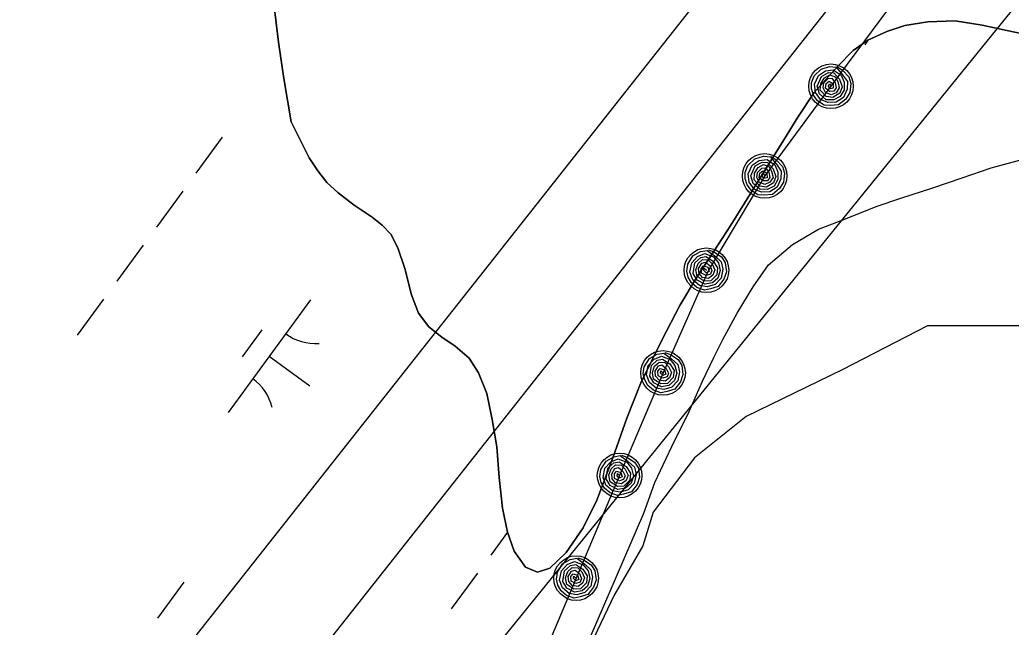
# Model space of a CAD drawing. Extents: x 3905714 to 3926767, y 183354 to 205755.
# Drawn here: x 3918625.7 to 3918981.4, y 197974 to 198192 of the extents above; entities that cross this region are included whole.
import ezdxf

# ---------------------------------------------------------------- set-up
doc = ezdxf.new("R2010")
doc.units = 0
for name, color, linetype in [('V-RIVR-EDGE', 7, 'Continuous'), ('V-RRAP-FSHR', 7, 'Continuous'), ('V-TOPO-SHOR', 7, 'Continuous'), ('V-UTIL-LINE', 7, 'Continuous'), ('V-WETL-SWMP', 7, 'Continuous')]:
    doc.layers.add(name, color=color, linetype=linetype)

msp = doc.modelspace()

# ---------------------------------------------------------------- linework, layer by layer
at = {"layer": 'V-RIVR-EDGE'}
msp.add_lwpolyline([(3919040.09, 198053.45), (3919024.82, 198071.03), (3919012.74, 198082.18), (3918951.42, 198082.18), (3918920.75, 198066.39), (3918886.37, 198049.66), (3918867.79, 198034.79), (3918852.92, 198015.28), (3918849.2, 198003.2), (3918838.98, 197985.54), (3918830.62, 197967.89), (3918822.26, 197947.45), (3918812.96, 197918.64), (3918802.74, 197897.27), (3918799.03, 197887.05), (3918788.81, 197851.74), (3918758.14, 197782.98)], dxfattribs=at)
at = {"layer": 'V-RRAP-FSHR'}
for points in [[(3918940.53, 198200.27), (3918916.75, 198168.11), (3918892.96, 198135.95), (3918872.84, 198102.13), (3918856.5, 198065.29), (3918840.91, 198028.46), (3918825.32, 197991.62), (3918809.73, 197954.78), (3918794.14, 197917.94), (3918778.56, 197881.11), (3918763.2, 197844.17), (3918748.9, 197807.17)], [(3918919.12, 198175.04), (3918920.86, 198173.9), (3918923.1, 198171.51), (3918923.91, 198169.06), (3918923.55, 198165.87), (3918922.08, 198163.54), (3918919.5, 198161.44), (3918916.6, 198161.25), (3918914.33, 198161.33), (3918911.96, 198162.9), (3918910.43, 198164.91), (3918909.77, 198167.18), (3918909.78, 198169.39), (3918910.71, 198171.83), (3918913.24, 198174.22), (3918916.27, 198175.18), (3918918.67, 198174.97), (3918920.93, 198172.28), (3918922.62, 198169.83), (3918922.56, 198167.04), (3918921.22, 198164.1), (3918918.6, 198162.43), (3918915.59, 198162.29), (3918913.02, 198163.39), (3918911.16, 198165.86), (3918910.81, 198168.82), (3918912.22, 198171.96), (3918914.83, 198173.66), (3918917.59, 198174.06), (3918920.35, 198172.13), (3918921.52, 198169.62), (3918921.53, 198166.78), (3918920.1, 198164.41), (3918917.75, 198163.2), (3918915, 198163.31), (3918912.64, 198165.39), (3918911.81, 198168.11), (3918913.33, 198171.68), (3918915.82, 198173.04), (3918917.72, 198172.9), (3918919.83, 198170.69), (3918920.76, 198167.96), (3918919.94, 198165.66), (3918917.38, 198164.03), (3918915.05, 198164.47), (3918912.92, 198166.71), (3918913.06, 198169.11), (3918914.39, 198171.15), (3918916.28, 198172.19), (3918918.24, 198171.54), (3918919.21, 198169.8), (3918919.74, 198167.56), (3918918.6, 198165.82), (3918916.78, 198165.09), (3918914.74, 198165.87), (3918913.9, 198167.58), (3918914.14, 198169.33), (3918915.7, 198170.91), (3918917.03, 198170.98), (3918918.27, 198169.41), (3918918.61, 198167.52), (3918917.79, 198166.35), (3918916.22, 198166.3), (3918914.77, 198167.48), (3918915.05, 198169.1), (3918916.1, 198169.92), (3918917.49, 198169.04), (3918917.58, 198167.4), (3918916.42, 198167.21), (3918915.83, 198168.19), (3918916.16, 198168.97), (3918916.78, 198168.14)], [(3918895.34, 198142.88), (3918897.08, 198141.74), (3918899.32, 198139.35), (3918900.12, 198136.9), (3918899.76, 198133.71), (3918898.29, 198131.38), (3918895.72, 198129.27), (3918892.82, 198129.09), (3918890.55, 198129.17), (3918888.18, 198130.74), (3918886.65, 198132.75), (3918885.99, 198135.01), (3918885.99, 198137.23), (3918886.93, 198139.67), (3918889.46, 198142.06), (3918892.49, 198143.02), (3918894.89, 198142.81), (3918897.15, 198140.12), (3918898.84, 198137.67), (3918898.77, 198134.88), (3918897.44, 198131.94), (3918894.82, 198130.27), (3918891.81, 198130.13), (3918889.24, 198131.23), (3918887.38, 198133.69), (3918887.02, 198136.65), (3918888.44, 198139.79), (3918891.04, 198141.5), (3918893.81, 198141.9), (3918896.57, 198139.96), (3918897.74, 198137.46), (3918897.74, 198134.62), (3918896.32, 198132.25), (3918893.97, 198131.04), (3918891.21, 198131.15), (3918888.85, 198133.22), (3918888.03, 198135.95), (3918889.54, 198139.52), (3918892.04, 198140.88), (3918893.94, 198140.74), (3918896.05, 198138.53), (3918896.98, 198135.8), (3918896.16, 198133.5), (3918893.6, 198131.86), (3918891.27, 198132.31), (3918889.14, 198134.54), (3918889.28, 198136.95), (3918890.6, 198138.99), (3918892.5, 198140.03), (3918894.46, 198139.38), (3918895.43, 198137.64), (3918895.96, 198135.4), (3918894.81, 198133.66), (3918893, 198132.93), (3918890.96, 198133.71), (3918890.12, 198135.42), (3918890.35, 198137.17), (3918891.92, 198138.75), (3918893.25, 198138.82), (3918894.48, 198137.25), (3918894.83, 198135.35), (3918894, 198134.18), (3918892.44, 198134.14), (3918890.99, 198135.32), (3918891.27, 198136.93), (3918892.32, 198137.76), (3918893.7, 198136.88), (3918893.8, 198135.24), (3918892.64, 198135.05), (3918892.05, 198136.02), (3918892.38, 198136.81), (3918893, 198135.98)], [(3918872.77, 198109.42), (3918874.73, 198108.72), (3918877.46, 198106.93), (3918878.82, 198104.73), (3918879.22, 198101.55), (3918878.34, 198098.93), (3918876.33, 198096.29), (3918873.55, 198095.43), (3918871.32, 198094.97), (3918868.65, 198095.95), (3918866.69, 198097.54), (3918865.52, 198099.59), (3918865.01, 198101.74), (3918865.34, 198104.34), (3918867.24, 198107.25), (3918869.97, 198108.89), (3918872.35, 198109.25), (3918875.18, 198107.16), (3918877.39, 198105.18), (3918877.98, 198102.45), (3918877.37, 198099.28), (3918875.22, 198097.04), (3918872.32, 198096.2), (3918869.56, 198096.67), (3918867.18, 198098.63), (3918866.14, 198101.42), (3918866.78, 198104.81), (3918868.92, 198107.08), (3918871.51, 198108.11), (3918874.65, 198106.88), (3918876.37, 198104.72), (3918877.04, 198101.96), (3918876.21, 198099.32), (3918874.21, 198097.6), (3918871.51, 198097.06), (3918868.73, 198098.52), (3918867.29, 198100.97), (3918867.92, 198104.8), (3918870.03, 198106.71), (3918871.91, 198107.02), (3918874.48, 198105.36), (3918876.02, 198102.93), (3918875.76, 198100.5), (3918873.66, 198098.31), (3918871.29, 198098.2), (3918868.69, 198099.87), (3918868.27, 198102.24), (3918869.08, 198104.53), (3918870.68, 198105.99), (3918872.73, 198105.81), (3918874.08, 198104.35), (3918875.12, 198102.29), (3918874.42, 198100.34), (3918872.83, 198099.2), (3918870.66, 198099.48), (3918869.44, 198100.95), (3918869.26, 198102.71), (3918870.41, 198104.61), (3918871.69, 198104.99), (3918873.26, 198103.75), (3918874.04, 198101.99), (3918873.51, 198100.66), (3918872, 198100.25), (3918870.31, 198101.06), (3918870.21, 198102.69), (3918871.03, 198103.74), (3918872.58, 198103.21), (3918873.06, 198101.64), (3918871.98, 198101.18), (3918871.18, 198101.99), (3918871.31, 198102.83), (3918872.11, 198102.17)], [(3918857.18, 198072.58), (3918859.14, 198071.88), (3918861.87, 198070.09), (3918863.23, 198067.9), (3918863.63, 198064.71), (3918862.75, 198062.1), (3918860.74, 198059.45), (3918857.96, 198058.59), (3918855.73, 198058.14), (3918853.06, 198059.11), (3918851.1, 198060.7), (3918849.94, 198062.75), (3918849.42, 198064.91), (3918849.75, 198067.5), (3918851.65, 198070.41), (3918854.38, 198072.05), (3918856.76, 198072.41), (3918859.59, 198070.33), (3918861.8, 198068.34), (3918862.39, 198065.61), (3918861.78, 198062.44), (3918859.63, 198060.21), (3918856.73, 198059.37), (3918853.98, 198059.83), (3918851.6, 198061.79), (3918850.55, 198064.59), (3918851.19, 198067.97), (3918853.33, 198070.24), (3918855.93, 198071.27), (3918859.06, 198070.04), (3918860.78, 198067.88), (3918861.45, 198065.12), (3918860.62, 198062.49), (3918858.62, 198060.76), (3918855.92, 198060.22), (3918853.14, 198061.68), (3918851.7, 198064.13), (3918852.33, 198067.96), (3918854.44, 198069.87), (3918856.32, 198070.18), (3918858.89, 198068.52), (3918860.44, 198066.09), (3918860.17, 198063.66), (3918858.07, 198061.47), (3918855.7, 198061.36), (3918853.1, 198063.03), (3918852.68, 198065.4), (3918853.49, 198067.7), (3918855.09, 198069.15), (3918857.15, 198068.98), (3918858.5, 198067.52), (3918859.53, 198065.46), (3918858.83, 198063.5), (3918857.24, 198062.36), (3918855.07, 198062.64), (3918853.85, 198064.11), (3918853.67, 198065.87), (3918854.82, 198067.77), (3918856.1, 198068.15), (3918857.67, 198066.91), (3918858.45, 198065.15), (3918857.92, 198063.82), (3918856.41, 198063.41), (3918854.72, 198064.22), (3918854.62, 198065.85), (3918855.44, 198066.9), (3918857, 198066.37), (3918857.48, 198064.8), (3918856.39, 198064.34), (3918855.59, 198065.15), (3918855.72, 198065.99), (3918856.52, 198065.33)], [(3918841.59, 198035.75), (3918843.55, 198035.05), (3918846.29, 198033.25), (3918847.64, 198031.06), (3918848.04, 198027.87), (3918847.16, 198025.26), (3918845.15, 198022.61), (3918842.37, 198021.75), (3918840.15, 198021.3), (3918837.48, 198022.27), (3918835.51, 198023.86), (3918834.35, 198025.91), (3918833.83, 198028.07), (3918834.17, 198030.66), (3918836.06, 198033.57), (3918838.79, 198035.21), (3918841.17, 198035.58), (3918844, 198033.49), (3918846.21, 198031.5), (3918846.81, 198028.77), (3918846.19, 198025.6), (3918844.04, 198023.37), (3918841.14, 198022.53), (3918838.39, 198023), (3918836.01, 198024.96), (3918834.97, 198027.75), (3918835.6, 198031.13), (3918837.74, 198033.4), (3918840.34, 198034.43), (3918843.47, 198033.2), (3918845.19, 198031.05), (3918845.87, 198028.28), (3918845.04, 198025.65), (3918843.04, 198023.92), (3918840.33, 198023.38), (3918837.55, 198024.84), (3918836.11, 198027.3), (3918836.75, 198031.13), (3918838.85, 198033.03), (3918840.73, 198033.35), (3918843.3, 198031.69), (3918844.85, 198029.25), (3918844.58, 198026.82), (3918842.48, 198024.63), (3918840.11, 198024.52), (3918837.52, 198026.19), (3918837.09, 198028.57), (3918837.9, 198030.86), (3918839.5, 198032.31), (3918841.56, 198032.14), (3918842.91, 198030.68), (3918843.94, 198028.62), (3918843.24, 198026.66), (3918841.65, 198025.52), (3918839.48, 198025.81), (3918838.26, 198027.28), (3918838.08, 198029.03), (3918839.23, 198030.93), (3918840.51, 198031.31), (3918842.08, 198030.07), (3918842.86, 198028.32), (3918842.33, 198026.98), (3918840.82, 198026.57), (3918839.13, 198027.38), (3918839.03, 198029.02), (3918839.85, 198030.06), (3918841.41, 198029.53), (3918841.89, 198027.96), (3918840.8, 198027.5), (3918840, 198028.32), (3918840.13, 198029.15), (3918840.94, 198028.49)], [(3918826, 197998.91), (3918827.96, 197998.21), (3918830.7, 197996.41), (3918832.06, 197994.22), (3918832.46, 197991.03), (3918831.57, 197988.42), (3918829.56, 197985.77), (3918826.79, 197984.92), (3918824.56, 197984.46), (3918821.89, 197985.43), (3918819.93, 197987.02), (3918818.76, 197989.08), (3918818.24, 197991.23), (3918818.58, 197993.82), (3918820.48, 197996.74), (3918823.21, 197998.38), (3918825.58, 197998.74), (3918828.41, 197996.65), (3918830.62, 197994.67), (3918831.22, 197991.94), (3918830.61, 197988.77), (3918828.45, 197986.53), (3918825.56, 197985.69), (3918822.8, 197986.16), (3918820.42, 197988.12), (3918819.38, 197990.91), (3918820.02, 197994.29), (3918822.15, 197996.57), (3918824.75, 197997.6), (3918827.88, 197996.37), (3918829.6, 197994.21), (3918830.28, 197991.45), (3918829.45, 197988.81), (3918827.45, 197987.08), (3918824.74, 197986.54), (3918821.96, 197988.01), (3918820.52, 197990.46), (3918821.16, 197994.29), (3918823.27, 197996.19), (3918825.15, 197996.51), (3918827.72, 197994.85), (3918829.26, 197992.42), (3918829, 197989.99), (3918826.89, 197987.8), (3918824.53, 197987.68), (3918821.93, 197989.36), (3918821.5, 197991.73), (3918822.31, 197994.02), (3918823.91, 197995.47), (3918825.97, 197995.3), (3918827.32, 197993.84), (3918828.36, 197991.78), (3918827.65, 197989.82), (3918826.06, 197988.69), (3918823.89, 197988.97), (3918822.67, 197990.44), (3918822.5, 197992.2), (3918823.65, 197994.09), (3918824.92, 197994.48), (3918826.49, 197993.24), (3918827.27, 197991.48), (3918826.74, 197990.15), (3918825.23, 197989.74), (3918823.54, 197990.55), (3918823.44, 197992.18), (3918824.27, 197993.23), (3918825.82, 197992.7), (3918826.3, 197991.13), (3918825.21, 197990.67), (3918824.42, 197991.48), (3918824.55, 197992.31), (3918825.35, 197991.66)]]:
    msp.add_lwpolyline(points, dxfattribs=at)
for centre in [(3918916.75, 198168.11), (3918892.96, 198135.95), (3918872.08, 198102.13), (3918856.5, 198065.29), (3918840.91, 198028.46), (3918825.32, 197991.62)]:
    msp.add_circle(centre, 8, dxfattribs=at)
at = {"layer": 'V-TOPO-SHOR'}
for points in [[(3918716.87, 198197.76), (3918718.54, 198184), (3918720.47, 198170.92), (3918723.09, 198155.35), (3918729.5, 198142.46), (3918732.61, 198137.74), (3918735.89, 198133.62), (3918739.95, 198129.84), (3918745.73, 198125.47), (3918752.19, 198121.19), (3918755.73, 198118.27), (3918758.92, 198114.92), (3918761.52, 198109.77), (3918763.86, 198102.72), (3918766.29, 198093.34), (3918768.72, 198086.72), (3918772.44, 198081.83), (3918777.09, 198078.05), (3918781.92, 198074.89), (3918786.92, 198070.6), (3918790.29, 198065.27), (3918793.24, 198057.88), (3918795.16, 198048.59), (3918796.91, 198038.7), (3918797.71, 198027.69), (3918798.86, 198016.68), (3918800.7, 198008.16), (3918803.04, 198001.28), (3918807.1, 197995.53), (3918811.49, 197993.74), (3918815.88, 197995.21), (3918821.71, 198000.82), (3918827.8, 198009.7), (3918832.76, 198019.61), (3918838.48, 198034.77), (3918843.52, 198048.98), (3918848.48, 198061.65), (3918856.18, 198077.24), (3918862.51, 198089.48), (3918868.34, 198099.22), (3918874.59, 198108.71), (3918880.76, 198118.27), (3918901.06, 198150.77), (3918904.83, 198156.98), (3918910.75, 198165.94), (3918919.24, 198175.35), (3918924.73, 198180.96), (3918929.97, 198184.67), (3918936.76, 198187.79), (3918943.21, 198189.87), (3918951.55, 198191.27), (3918961.27, 198191.64), (3918971, 198190.04), (3918979.87, 198188.17), (3918989.51, 198186.04)], [(3918815.98, 197937.08), (3918849.65, 198014.95), (3918853.57, 198025.93), (3918859.66, 198038.82), (3918865.87, 198051.46), (3918870.68, 198062.31), (3918874.74, 198070.74), (3918877.91, 198077.25), (3918883.11, 198086.7), (3918888.82, 198096.15), (3918894.28, 198104.07), (3918902.93, 198111.36), (3918912.23, 198116.87), (3918921.39, 198120.34), (3918932.98, 198124.96), (3918941.77, 198127.92), (3918953.24, 198131.65), (3918963.81, 198135.24), (3918974.25, 198138.85), (3918986.23, 198142.07)]]:
    msp.add_lwpolyline(points, dxfattribs=at)
at = {"layer": 'V-UTIL-LINE'}
for points in [[(3920382.72, 200123.13), (3919431.34, 198911.04), (3917639.74, 196643.01), (3912670.96, 189304.15), (3911629.35, 187953.28)], [(3917520.12, 196733.21), (3917669.62, 196618.74), (3919457.38, 198881.61), (3920417.08, 200095.51)], [(3920481.64, 200045.37), (3917672.78, 196581.37), (3917218.41, 196910.18)]]:
    msp.add_lwpolyline(points, dxfattribs=at)
at = {"layer": 'V-WETL-SWMP'}
for p, q in [((3918718.54, 198184), (3918716.87, 198197.76)), ((3918951.55, 198191.27), (3918943.21, 198189.87)), ((3918961.27, 198191.64), (3918951.55, 198191.27)), ((3918971, 198190.03), (3918961.27, 198191.64)), ((3918936.76, 198187.79), (3918929.97, 198184.67)), ((3918943.21, 198189.87), (3918936.76, 198187.79)), ((3918979.87, 198188.17), (3918971, 198190.03)), ((3918989.52, 198186.04), (3918979.87, 198188.17)), ((3918720.47, 198170.92), (3918718.54, 198184)), ((3918929.97, 198184.67), (3918924.73, 198180.96)), ((3918930.11, 198184.74), (3918928.84, 198182.99)), ((3918924.73, 198180.96), (3918919.24, 198175.35)), ((3918919.24, 198175.35), (3918910.75, 198165.94)), ((3918723.1, 198155.35), (3918720.47, 198170.92)), ((3918910.75, 198165.94), (3918904.83, 198156.98)), ((3918729.5, 198142.46), (3918723.1, 198155.35)), ((3918904.83, 198156.98), (3918901.06, 198150.77)), ((3918698.35, 198149.85), (3918688.9, 198136.94)), ((3918901.06, 198150.77), (3918880.76, 198118.27)), ((3918732.61, 198137.74), (3918729.5, 198142.46)), ((3918974.25, 198138.84), (3918986.23, 198142.07)), ((3918735.89, 198133.62), (3918732.61, 198137.74)), ((3918963.81, 198135.25), (3918974.25, 198138.84)), ((3918739.95, 198129.84), (3918735.89, 198133.62)), ((3918953.24, 198131.65), (3918963.81, 198135.25)), ((3918684.17, 198130.49), (3918674.71, 198117.58)), ((3918745.72, 198125.47), (3918739.95, 198129.84)), ((3918941.77, 198127.92), (3918953.24, 198131.65)), ((3918932.98, 198124.96), (3918941.77, 198127.92)), ((3918752.19, 198121.18), (3918745.72, 198125.47)), ((3918921.39, 198120.34), (3918932.98, 198124.96)), ((3918755.73, 198118.27), (3918752.19, 198121.18)), ((3918912.22, 198116.87), (3918921.39, 198120.34)), ((3918758.92, 198114.92), (3918755.73, 198118.27)), ((3918880.76, 198118.27), (3918874.59, 198108.71)), ((3918902.93, 198111.36), (3918912.22, 198116.87)), ((3918761.52, 198109.77), (3918758.92, 198114.92)), ((3918669.98, 198111.13), (3918660.53, 198098.22)), ((3918763.86, 198102.72), (3918761.52, 198109.77)), ((3918874.59, 198108.71), (3918868.34, 198099.22)), ((3918894.28, 198104.07), (3918902.93, 198111.36)), ((3918766.29, 198093.34), (3918763.86, 198102.72)), ((3918888.82, 198096.15), (3918894.28, 198104.07)), ((3918868.34, 198099.22), (3918862.51, 198089.48)), ((3918883.11, 198086.7), (3918888.82, 198096.15)), ((3918655.8, 198091.77), (3918646.34, 198078.86)), ((3918729.98, 198091.44), (3918700.43, 198051.11)), ((3918768.72, 198086.72), (3918766.29, 198093.34)), ((3918862.51, 198089.48), (3918856.18, 198077.24)), ((3918772.44, 198081.83), (3918768.72, 198086.72)), ((3918877.91, 198077.25), (3918883.11, 198086.7)), ((3918712.53, 198080.67), (3918705.44, 198070.99)), ((3918777.09, 198078.06), (3918772.44, 198081.83)), ((3918781.92, 198074.89), (3918777.09, 198078.06)), ((3918856.18, 198077.24), (3918848.48, 198061.65)), ((3918874.74, 198070.74), (3918877.91, 198077.25)), ((3918786.92, 198070.6), (3918781.92, 198074.89)), ((3918715.21, 198071.27), (3918729.73, 198060.64)), ((3918790.29, 198065.27), (3918786.92, 198070.6)), ((3918870.68, 198062.31), (3918874.74, 198070.74)), ((3918793.24, 198057.88), (3918790.29, 198065.27)), ((3918865.87, 198051.46), (3918870.68, 198062.31)), ((3918848.48, 198061.65), (3918843.52, 198048.98)), ((3918795.16, 198048.59), (3918793.24, 198057.88)), ((3918796.91, 198038.7), (3918795.16, 198048.59)), ((3918843.52, 198048.98), (3918838.48, 198034.77)), ((3918859.66, 198038.82), (3918865.87, 198051.46)), ((3918797.71, 198027.69), (3918796.91, 198038.7)), ((3918853.57, 198025.93), (3918859.66, 198038.82)), ((3918838.48, 198034.77), (3918832.76, 198019.61)), ((3918798.86, 198016.68), (3918797.71, 198027.69)), ((3918849.65, 198014.95), (3918853.57, 198025.93)), ((3918832.76, 198019.61), (3918827.8, 198009.7)), ((3918800.7, 198008.16), (3918798.86, 198016.68)), ((3918815.98, 197937.08), (3918849.65, 198014.95)), ((3918827.8, 198009.7), (3918821.71, 198000.82)), ((3918800.71, 198008.11), (3918794.71, 197999.92)), ((3918803.04, 198001.28), (3918800.7, 198008.16)), ((3918807.1, 197995.53), (3918803.04, 198001.28)), ((3918821.71, 198000.82), (3918815.88, 197995.21)), ((3918811.49, 197993.74), (3918807.1, 197995.53)), ((3918815.88, 197995.21), (3918811.49, 197993.74)), ((3918789.98, 197993.46), (3918780.52, 197980.56)), ((3918684.57, 197990.17), (3918675.11, 197977.27))]:
    msp.add_line(p, q, dxfattribs=at)
for centre, start, end in [((3918731.72, 198093.42), 233, 274.5436), ((3918699.07, 198048.85), 13, 54.5436)]:
    msp.add_arc(centre, 17.62, start, end, dxfattribs=at)

doc.saveas('drawing.dxf')
